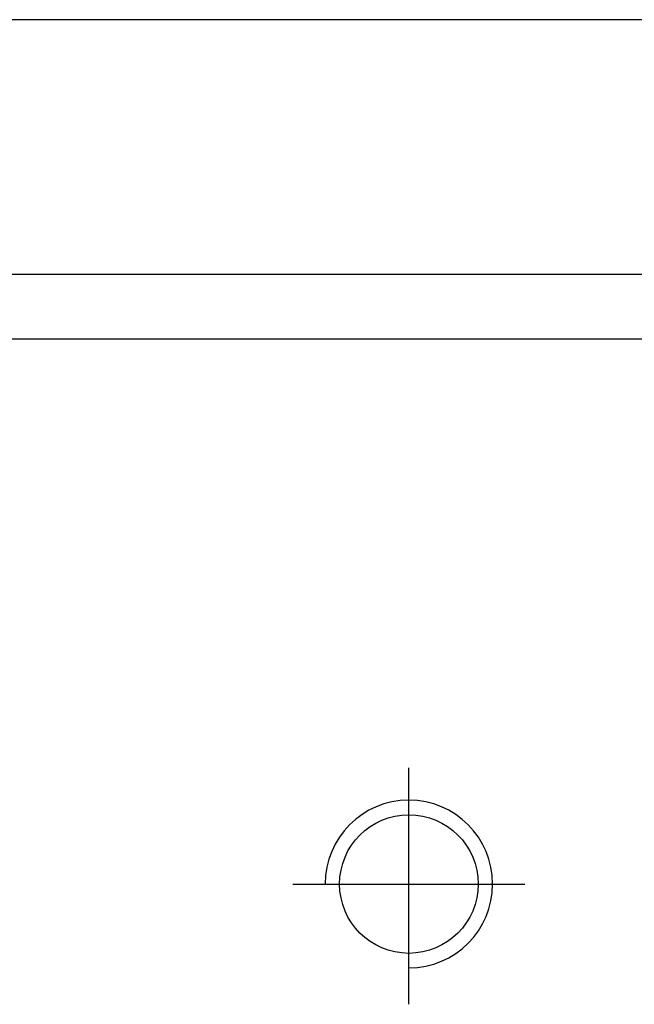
# Model space of a CAD drawing. Header units: millimetres. Extents: x -227 to 3135, y -1502 to 860.
# Tile 492 of 582: x 1187 to 1197, y -457 to -441. Entities that reach past the tile are written whole.
import ezdxf

# ---------------------------------------------------------------- set-up
doc = ezdxf.new("R2010")
doc.units = ezdxf.units.MM
doc.layers.add('2', color=7, linetype='CONTINUOUS', true_color=0xffffff)

msp = doc.modelspace()

# ---------------------------------------------------------------- linework, layer by layer
at = {"layer": '2', "linetype": 'Continuous'}
for p, q in [((1202.024, -441.394), (1155.014, -441.394)), ((1242.761, -445.346), (1143.514, -445.346)), ((1343.514, -446.346), (1143.514, -446.346))]:
    msp.add_line(p, q, dxfattribs=at)
at = {"layer": '2', "ltscale": 0.5}
for p, q in [((1193.514, -456.661), (1193.514, -452.996)), ((1191.714, -454.796), (1195.314, -454.796))]:
    msp.add_line(p, q, dxfattribs=at)
at = {"layer": '2', "linetype": 'Continuous'}
msp.add_circle((1193.514, -454.796), 1.075, dxfattribs=at)
at = {"layer": '2'}
msp.add_arc((1193.514, -454.796), 1.3, 270, 180, dxfattribs=at)

doc.saveas('drawing.dxf')
